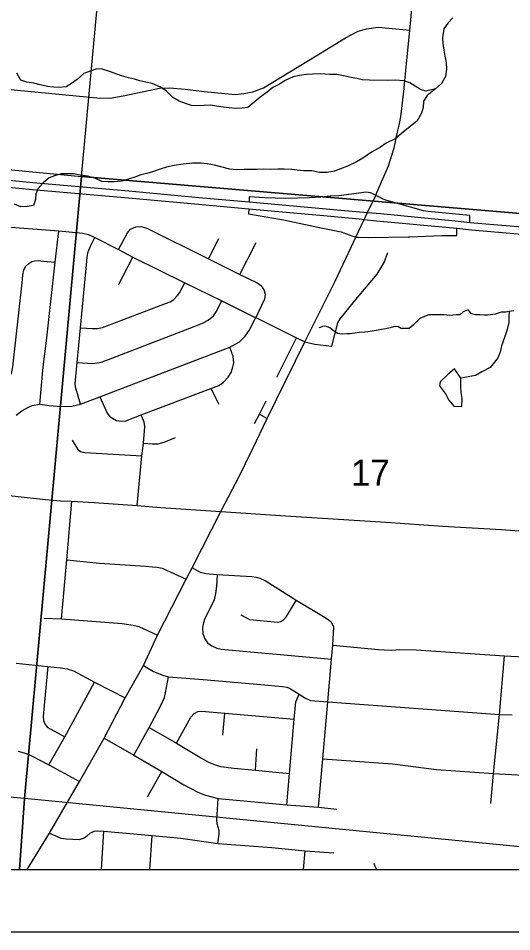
# Model space of a CAD drawing. Extents: x -38.1 to 35.9, y -2.7 to 28.5.
# Drawn here: x 12.816 to 13.609, y 12.831 to 14.299 of the extents above; entities that cross this region are included whole.
import ezdxf

# ---------------------------------------------------------------- set-up
doc = ezdxf.new("R2010")
doc.units = 0
for name, color, linetype in [('GM_X_City_Street', 7, 'Continuous'), ('GM_X_City_Street_Text', 7, 'Continuous'), ('GM_X_Corporation_Text', 7, 'Continuous'), ('GM_X_Interchange_Ramps', 7, 'Continuous'), ('GM_X_Minor_River', 7, 'Continuous'), ('GM_X_Rail_Line_Text', 7, 'Continuous'), ('GM_X_Section', 7, 'Continuous'), ('GM_X_US_Route', 7, 'Continuous'), ('SC_Scratch10', 7, 'Continuous'), ('SH_Border', 7, 'Continuous'), ('SH_Data', 7, 'Continuous')]:
    doc.layers.add(name, color=color, linetype=linetype)

msp = doc.modelspace()

# ---------------------------------------------------------------- linework, layer by layer
at = {"layer": 'GM_X_City_Street'}
for p, q in [((13.122, 13.9124), (13.1385, 13.9453)), ((13.1721, 13.8875), (13.1982, 13.9386)), ((12.9774, 13.8707), (13.0002, 13.9151)), ((13.2316, 13.7224), (13.2635, 13.7855)), ((13.1254, 13.704), (13.1383, 13.6789)), ((13.2037, 13.6629), (13.2162, 13.6559)), ((13.1451, 13.1468), (13.1483, 13.1819)), ((13.1975, 13.0907), (13.1997, 13.1246)), ((13.024, 13.0476), (13.0471, 13.0881)), ((12.9499, 12.9308), (12.9538, 12.9922)), ((13.0278, 12.9308), (13.0312, 12.9854)), ((13.2745, 12.9308), (13.2774, 12.961))]:
    msp.add_line(p, q, dxfattribs=at)
for points in [[(12.6259, 14.2017), (12.9422, 14.1715), (12.9641, 14.1706), (12.985, 14.1744), (13.0182, 14.1815), (13.0434, 14.1867), (13.0591, 14.1872), (13.0842, 14.1853), (13.1151, 14.1815), (13.1479, 14.1782), (13.1654, 14.1767), (13.1787, 14.1782), (13.193, 14.181), (13.2101, 14.1872), (13.2946, 14.2389), (13.3421, 14.2679), (13.3625, 14.2784), (13.3758, 14.2822), (13.3943, 14.285), (13.4453, 14.2799)], [(12.7826, 13.965), (12.8815, 13.9577), (12.9202, 13.9539), (12.9289, 13.9514), (12.9395, 13.9468), (12.9775, 13.9275), (13.0002, 13.9151), (13.0838, 13.8741), (13.1433, 13.8448), (13.197, 13.8183)], [(12.8509, 13.6789), (12.8564, 13.7386), (12.8618, 13.7809), (12.8756, 13.907), (12.8815, 13.9577)], [(12.9775, 13.9275), (12.9916, 13.9542), (12.9966, 13.9601), (13.0052, 13.9637), (13.013, 13.9644), (13.0227, 13.9619), (13.122, 13.9124), (13.1721, 13.8875), (13.1998, 13.8741), (13.2057, 13.8696), (13.2107, 13.8629), (13.2128, 13.8557), (13.212, 13.8476), (13.1978, 13.8179)], [(12.9161, 13.6791), (12.9112, 13.6954), (12.9083, 13.7063), (12.9076, 13.7123), (12.9106, 13.7457), (12.9164, 13.8017), (12.9257, 13.9028), (12.9268, 13.9153), (12.9286, 13.9235), (12.9321, 13.9327), (12.9395, 13.9468)], [(13.2766, 13.7793), (13.2926, 13.7754), (13.3199, 13.772), (13.3299, 13.8094), (13.3334, 13.8162), (13.3615, 13.8505), (13.3927, 13.8876), (13.4043, 13.9066), (13.4102, 13.9228)], [(12.7536, 13.7012), (12.7684, 13.7002), (12.776, 13.7021), (12.7861, 13.7059), (12.7952, 13.7125), (12.8031, 13.724), (12.806, 13.731), (12.8076, 13.7389), (12.8223, 13.8737), (12.8235, 13.8864), (12.8251, 13.8949), (12.8285, 13.9006), (12.833, 13.9051), (12.8382, 13.908), (12.8431, 13.9094), (12.848, 13.9096), (12.857, 13.9088), (12.8756, 13.907)], [(12.9164, 13.8017), (12.9355, 13.8003), (12.9433, 13.8003), (12.9517, 13.8019), (13.0529, 13.8405), (13.0603, 13.8435), (13.066, 13.8472), (13.0717, 13.8529), (13.0755, 13.8578), (13.0838, 13.8741)], [(12.9106, 13.7457), (12.9361, 13.7442), (12.9429, 13.7451), (12.9493, 13.7463), (12.9614, 13.7507), (13.0989, 13.8037), (13.1123, 13.8089), (13.1212, 13.8136), (13.1297, 13.8211), (13.1342, 13.8275), (13.1433, 13.8448)], [(12.8129, 13.6614), (12.8221, 13.668), (12.8325, 13.6739), (12.8383, 13.6765), (12.8509, 13.6789), (12.8659, 13.6765), (12.8853, 13.6749), (12.9025, 13.6754), (12.9161, 13.6791), (12.9475, 13.6908), (13.1561, 13.7704), (13.1718, 13.7793), (13.181, 13.788), (13.1873, 13.7971), (13.1978, 13.8179)], [(13.197, 13.8183), (13.1978, 13.8179), (13.2635, 13.7855), (13.2766, 13.7793)], [(12.9475, 13.6908), (12.9591, 13.6646), (12.9628, 13.6593), (12.9674, 13.6562), (12.974, 13.6525), (12.9827, 13.6513), (12.9889, 13.6521), (13.0136, 13.6615), (13.1254, 13.704), (13.1384, 13.709), (13.146, 13.7144), (13.1537, 13.722), (13.1583, 13.7295), (13.1606, 13.7367), (13.1625, 13.7454), (13.1617, 13.7553), (13.1561, 13.7704)], [(13.196, 13.6476), (13.2037, 13.6629), (13.2144, 13.6843)], [(13.0075, 13.5158), (13.0147, 13.596), (13.0173, 13.6162), (13.0197, 13.6426), (13.0185, 13.6499), (13.0136, 13.6615)], [(12.9027, 13.6211), (12.9122, 13.6061), (12.9164, 13.6028), (12.9233, 13.6014), (13.0147, 13.596)], [(13.0173, 13.6162), (13.0315, 13.6151), (13.0408, 13.6153), (13.0505, 13.6178), (13.0689, 13.6251)], [(12.8855, 13.3335), (12.8945, 13.4284), (12.9024, 13.5227)], [(12.8945, 13.4284), (12.947, 13.4233), (13.0206, 13.4182), (13.032, 13.4176), (13.0395, 13.4168), (13.0477, 13.4152), (13.0862, 13.3977)], [(13.2988, 13.0308), (13.3056, 13.1086), (13.3137, 13.2002), (13.3193, 13.2691), (13.3219, 13.2916), (13.3235, 13.3211), (13.3197, 13.328), (13.3143, 13.3323), (13.3067, 13.337), (13.2629, 13.3634), (13.2128, 13.3947), (13.2048, 13.3984), (13.1982, 13.4003), (13.1916, 13.4011), (13.136, 13.4044), (13.1174, 13.4061), (13.109, 13.4083), (13.0958, 13.4156)], [(13.136, 13.4044), (13.1346, 13.386), (13.133, 13.3747), (13.131, 13.3645), (13.1216, 13.3443), (13.1162, 13.3342), (13.1136, 13.3275), (13.112, 13.3196), (13.113, 13.3102), (13.116, 13.3016), (13.1201, 13.2954), (13.1271, 13.2902), (13.1351, 13.2866), (13.1421, 13.2849), (13.3193, 13.2691)], [(13.1737, 13.34), (13.188, 13.3326), (13.2335, 13.3284), (13.2381, 13.3295), (13.2416, 13.3315), (13.2473, 13.3377), (13.2629, 13.3634)], [(12.8571, 13.3349), (12.8855, 13.3335), (12.983, 13.3262), (13.0011, 13.3236), (13.0101, 13.3214), (13.0398, 13.3076)], [(13.3219, 13.2916), (13.3949, 13.2847), (13.4043, 13.2838), (13.4167, 13.2834), (13.4295, 13.2842), (13.4555, 13.2838), (13.5977, 13.2742), (13.6496, 13.2718), (13.6549, 13.2784)], [(12.8128, 13.2625), (12.8637, 13.257), (12.8841, 13.255), (12.8947, 13.2534), (12.9049, 13.2502), (12.9389, 13.2318), (12.988, 13.2066)], [(13.5755, 13.0367), (13.58, 13.0852), (13.5894, 13.18), (13.5977, 13.2742)], [(12.8637, 13.257), (12.8564, 13.1771), (12.8567, 13.1705), (12.8588, 13.1652), (12.8627, 13.1598), (12.8908, 13.1439)], [(13.0174, 13.2588), (13.0337, 13.2492), (13.0483, 13.243), (13.0574, 13.2403), (13.1132, 13.2364), (13.2059, 13.228), (13.2408, 13.2249), (13.2479, 13.2241), (13.2521, 13.2225), (13.2675, 13.2129), (13.2768, 13.2065), (13.2856, 13.2024), (13.3137, 13.2002), (13.5894, 13.18), (13.6097, 13.1795)], [(12.8656, 13.0989), (12.8908, 13.1439), (12.9389, 13.2318)], [(13.002, 13.1145), (13.0265, 13.159), (13.0439, 13.1914), (13.0482, 13.2002), (13.051, 13.2073), (13.0528, 13.2148), (13.0574, 13.2403)], [(13.248, 13.0349), (13.252, 13.0853), (13.2593, 13.1724), (13.2623, 13.2004), (13.2675, 13.2129)], [(13.3056, 13.1086), (13.4176, 13.1008), (13.4881, 13.0917), (13.58, 13.0852), (13.6761, 13.0796), (13.6845, 13.08), (13.6916, 13.0818), (13.6996, 13.0854), (13.7066, 13.0906), (13.7124, 13.0977), (13.7175, 13.1076), (13.7193, 13.1141), (13.7302, 13.2028)], [(13.0705, 13.134), (13.0933, 13.1758), (13.0988, 13.1818), (13.1049, 13.1848), (13.1106, 13.1854), (13.1483, 13.1819), (13.2593, 13.1724)], [(13.0265, 13.159), (13.0705, 13.134), (13.1104, 13.1098), (13.122, 13.1034), (13.1324, 13.099), (13.1415, 13.0963), (13.1625, 13.0937), (13.1975, 13.0907), (13.252, 13.0853)], [(12.9543, 13.1419), (13.002, 13.1145), (13.0471, 13.0881), (13.0821, 13.067), (13.1045, 13.055), (13.1169, 13.0503), (13.1372, 13.045), (13.1668, 13.0422), (13.248, 13.0349), (13.2988, 13.0308), (13.3281, 13.0278)], [(12.8162, 13.1208), (12.8257, 13.1183), (12.833, 13.1156), (12.8388, 13.113), (12.8656, 13.0989), (12.9145, 13.0725)], [(13.1371, 12.9726), (13.1391, 12.9878), (13.1388, 12.9935), (13.1359, 13.004), (13.135, 13.0107), (13.1372, 13.045)], [(12.8665, 12.989), (12.8848, 12.9814), (12.893, 12.9802), (12.9145, 12.9789), (12.9212, 12.9811), (12.9268, 12.9849), (12.9317, 12.9891), (12.9384, 12.9922), (12.9431, 12.9931), (12.9538, 12.9922), (13.0312, 12.9854), (13.0776, 12.9814), (13.1371, 12.9726), (13.2237, 12.9663), (13.2774, 12.961), (13.3232, 12.9575)]]:
    msp.add_lwpolyline(points, dxfattribs=at)
at = {"layer": 'GM_X_City_Street_Text'}
for points in [[(12.5263, 13.5766), (12.5273, 13.5765), (12.6239, 13.5675), (12.6688, 13.563), (12.6799, 13.5614), (12.6893, 13.559), (12.7007, 13.5549), (12.7166, 13.5468), (12.7266, 13.5433), (12.7408, 13.5397), (12.763, 13.5364), (12.8111, 13.531), (12.8598, 13.5254), (12.8842, 13.5237), (12.9024, 13.5227), (12.9383, 13.5205), (13.0075, 13.5158), (13.0454, 13.5128), (13.1416, 13.5061)], [(13.1416, 13.5061), (13.2457, 13.4993), (13.3221, 13.4946), (13.4069, 13.4891), (13.4983, 13.4826), (13.5928, 13.4771), (13.6571, 13.4728), (13.718, 13.4688), (13.7603, 13.4661), (13.8268, 13.462), (13.8932, 13.4565), (13.9627, 13.4493), (14.0413, 13.4413), (14.0994, 13.4362)]]:
    msp.add_lwpolyline(points, dxfattribs=at)
at = {"layer": 'GM_X_Corporation_Text'}
for points in [[(11.398, 14.1583), (11.4008, 14.158), (11.4217, 14.1558), (11.5171, 14.1477), (11.5805, 14.1423), (11.5955, 14.1407), (11.7065, 14.1289), (11.8164, 14.1195), (11.9059, 14.1118), (11.9871, 14.1039), (12.0643, 14.096), (12.1385, 14.0897), (12.2683, 14.0774), (12.4013, 14.0647), (12.5566, 14.0502), (12.707, 14.0369), (12.8391, 14.0238), (12.9932, 14.0104), (13.1057, 14.0001), (13.1867, 13.9931), (13.3126, 13.9816), (13.3638, 13.9765)], [(11.9065, 14.123), (11.9878, 14.1151), (12.0649, 14.1072), (12.1391, 14.1009), (12.2689, 14.0886), (12.402, 14.0759), (12.5572, 14.0614), (12.7076, 14.0481), (12.8397, 14.035), (12.9938, 14.0216), (13.1063, 14.0113), (13.1873, 14.0043), (13.3347, 13.9909), (13.3776, 13.9872), (13.3982, 13.9853), (13.5181, 13.9733), (13.5415, 13.971), (13.7615, 13.9529)], [(13.3638, 13.9765), (13.3721, 13.9756), (13.3916, 13.9737), (13.5207, 13.9615), (13.5447, 13.9592), (13.7616, 13.9404), (13.9678, 13.9207), (14.1759, 13.901), (14.4062, 13.8794), (14.4878, 13.8716), (14.5071, 13.8697), (14.7536, 13.8472), (14.9146, 13.8319)]]:
    msp.add_lwpolyline(points, dxfattribs=at)
at = {"layer": 'GM_X_Interchange_Ramps'}
for points in [[(13.4468, 14.2968), (13.4494, 14.3276), (13.4539, 14.3754), (13.4553, 14.3909), (13.4586, 14.4289), (13.4643, 14.4988), (13.4658, 14.5163)], [(13.4411, 14.2369), (13.4453, 14.2799), (13.4468, 14.2968)], [(13.4361, 14.187), (13.437, 14.1939), (13.4411, 14.2369)], [(13.4302, 14.1382), (13.4315, 14.1451), (13.436, 14.1861), (13.4361, 14.187)], [(13.4263, 14.1185), (13.4282, 14.1274), (13.4302, 14.1382)], [(13.3945, 14.0237), (13.411, 14.0622), (13.4204, 14.0907), (13.4263, 14.1185)], [(13.3586, 13.9471), (13.3721, 13.9756), (13.3742, 13.9801), (13.3776, 13.9872), (13.3905, 14.0144), (13.3926, 14.0191), (13.3945, 14.0237)], [(13.1607, 13.5422), (13.1698, 13.5594), (13.193, 13.6075), (13.2162, 13.6559), (13.2766, 13.7793), (13.3252, 13.8767), (13.3511, 13.9314), (13.3586, 13.9471)], [(12.8307, 12.9308), (12.8665, 12.989), (12.9145, 13.0725), (12.9543, 13.1419), (12.988, 13.2066), (13.0174, 13.2588), (13.0398, 13.3076), (13.0862, 13.3977), (13.0958, 13.4156), (13.1416, 13.5061), (13.1607, 13.5422)]]:
    msp.add_lwpolyline(points, dxfattribs=at)
at = {"layer": 'GM_X_Rail_Line_Text'}
for points in [[(13.3172, 14.013), (13.3021, 14.0117), (13.2839, 14.0103), (13.2457, 14.0096), (13.2123, 14.0103), (13.1873, 14.0119), (13.1873, 14.0043)], [(13.3905, 14.0144), (13.3872, 14.0162), (13.3824, 14.0185), (13.3749, 14.0194), (13.3676, 14.0186), (13.3312, 14.014), (13.3182, 14.0131), (13.3172, 14.013)], [(13.475, 13.9887), (13.4673, 13.9895), (13.4083, 14.006), (13.4023, 14.0086), (13.3953, 14.0122), (13.3905, 14.0144)], [(13.1867, 13.9931), (13.186, 13.9849), (13.2426, 13.9749), (13.2851, 13.9659)], [(13.5415, 13.971), (13.5415, 13.9819), (13.475, 13.9887)], [(13.2851, 13.9659), (13.2978, 13.9632), (13.3352, 13.9557), (13.3521, 13.9497), (13.3586, 13.9471)], [(13.4456, 13.9478), (13.4969, 13.9498), (13.5209, 13.9501), (13.5207, 13.9615)], [(13.3586, 13.9471), (13.363, 13.9472), (13.3794, 13.947), (13.4434, 13.9477), (13.4456, 13.9478)]]:
    msp.add_lwpolyline(points, dxfattribs=at)
at = {"layer": 'GM_X_Section'}
for points in [[(13.5145, 14.3001), (13.5064, 14.2912), (13.5001, 14.2822), (13.4976, 14.2678), (13.4985, 14.2586), (13.4998, 14.248), (13.5015, 14.238), (13.5036, 14.2277), (13.5041, 14.2171), (13.5027, 14.2057), (13.496, 14.1941), (13.4868, 14.1855), (13.4733, 14.1751), (13.4674, 14.1661), (13.4668, 14.1555), (13.4643, 14.1464), (13.4573, 14.1344), (13.4457, 14.1251), (13.4349, 14.1162), (13.4217, 14.1051), (13.4072, 14.0982), (13.3983, 14.0919), (13.3837, 14.0838), (13.3699, 14.0742), (13.3595, 14.0683), (13.345, 14.0614), (13.3342, 14.057), (13.3243, 14.0534), (13.3125, 14.051), (13.3004, 14.0513), (13.2879, 14.0538), (13.275, 14.054), (13.2644, 14.055), (13.2557, 14.0559), (13.2432, 14.0566), (13.2333, 14.0564), (13.2215, 14.0562), (13.2098, 14.0565), (13.1999, 14.0563), (13.1885, 14.0561), (13.179, 14.0563), (13.1669, 14.0558), (13.1559, 14.0564), (13.1419, 14.0605), (13.1314, 14.063), (13.12, 14.0651), (13.1102, 14.0661), (13.0961, 14.066), (13.0813, 14.0647), (13.0665, 14.0624), (13.0543, 14.0596), (13.0443, 14.0564), (13.0317, 14.0524), (13.023, 14.0499), (13.0134, 14.0475), (13.0035, 14.0439), (12.9932, 14.0403), (12.9825, 14.0374), (12.9703, 14.0362), (12.9608, 14.0363), (12.9506, 14.0369), (12.9393, 14.0421), (12.9276, 14.0454), (12.9155, 14.0468), (12.9049, 14.0489), (12.8947, 14.0491), (12.8852, 14.0489), (12.8745, 14.046), (12.8657, 14.0428), (12.8561, 14.0346), (12.8483, 14.0257), (12.8447, 14.017), (12.8437, 14.0079), (12.8409, 13.9984), (12.8306, 13.9964), (12.8204, 13.9962), (12.8102, 14.0002)], [(13.4868, 14.1855), (13.4711, 14.182), (13.4625, 14.1849), (13.4538, 14.19), (13.4452, 14.1955), (13.4358, 14.1987), (13.4222, 14.1997), (13.4089, 14.1992), (13.3808, 14.1998), (13.3687, 14.2004), (13.36, 14.2021), (13.3513, 14.2042), (13.3415, 14.2063), (13.3283, 14.2088), (13.3161, 14.209), (13.3025, 14.2097), (13.2888, 14.2092), (13.2793, 14.209), (13.2679, 14.2074), (13.258, 14.2049), (13.2453, 14.1994), (13.2357, 14.1935), (13.2254, 14.188), (13.2161, 14.1803), (13.2042, 14.1718), (13.1953, 14.1643), (13.1849, 14.1558), (13.1757, 14.1548), (13.1655, 14.1543), (13.1553, 14.1552), (13.1454, 14.1562), (13.1348, 14.1579), (13.125, 14.1593), (13.1151, 14.1587), (13.1033, 14.1586), (13.0943, 14.1591), (13.0848, 14.1623), (13.0747, 14.166), (13.0645, 14.1719), (13.0537, 14.1823), (13.0448, 14.1886), (13.0316, 14.1942), (13.021, 14.1963), (13.0116, 14.1988), (13.0029, 14.2012), (12.9935, 14.2033), (12.9822, 14.2069), (12.9626, 14.2134), (12.9509, 14.2171), (12.9422, 14.218), (12.9315, 14.2144), (12.9215, 14.2104), (12.9107, 14.2008), (12.9018, 14.1941), (12.893, 14.189), (12.882, 14.1877), (12.8733, 14.1882), (12.863, 14.1896), (12.8513, 14.1921), (12.8411, 14.1949), (12.8298, 14.1967), (12.8204, 14.1999), (12.8138, 14.2107)], [(13.6126, 13.8288), (13.605, 13.8276), (13.5997, 13.8269), (13.5921, 13.8265), (13.5826, 13.8234), (13.575, 13.8227), (13.57, 13.8219), (13.5651, 13.8219), (13.5578, 13.8223), (13.551, 13.8227), (13.5445, 13.8238), (13.5392, 13.8307), (13.5308, 13.8272), (13.5255, 13.8227), (13.5202, 13.8223), (13.5145, 13.8219), (13.5092, 13.8215), (13.5004, 13.8227), (13.4822, 13.8227), (13.4757, 13.8223), (13.4689, 13.82), (13.4616, 13.8166), (13.4506, 13.8056), (13.4445, 13.8006), (13.4377, 13.8003), (13.4312, 13.8003), (13.4263, 13.8037), (13.4191, 13.8033), (13.4137, 13.8014), (13.4069, 13.7999), (13.3997, 13.7991), (13.3917, 13.7972), (13.3848, 13.7961), (13.378, 13.7953), (13.373, 13.7946), (13.3647, 13.7942), (13.3491, 13.7919), (13.3441, 13.7919), (13.3365, 13.7915), (13.3289, 13.7923), (13.3221, 13.7972), (13.3168, 13.8018), (13.3099, 13.8044), (13.305, 13.8037), (13.3, 13.8018), (13.3008, 13.8025)], [(13.605, 13.8276), (13.6045, 13.8204), (13.6044, 13.8101), (13.6019, 13.7991), (13.5975, 13.7859), (13.5928, 13.7727), (13.5903, 13.7624), (13.5864, 13.7522), (13.5743, 13.7376), (13.5613, 13.731), (13.5509, 13.7251), (13.5273, 13.7205)], [(13.3924, 12.9308), (13.3899, 12.9355), (13.3883, 12.9404)]]:
    msp.add_lwpolyline(points, dxfattribs=at)
at = {"layer": 'GM_X_US_Route'}
for points in [[(8.1146, 17.8763), (8.1146, 12.9308), (14.9146, 12.9308)], [(9.4553, 12.9308), (14.9146, 12.9308)], [(10.245, 12.9308), (14.9146, 12.9308)]]:
    msp.add_lwpolyline(points, dxfattribs=at)
for points in [[(13.0103, 15.0446), (14.0166, 14.9515), (13.928, 13.9596), (12.9176, 14.045)], [(12.9176, 14.045), (12.826, 13.0449), (11.8177, 13.1367), (11.9082, 14.1412)], [(13.928, 13.9596), (13.8313, 12.9471), (12.826, 13.0449), (12.9176, 14.045)], [(11.8039, 12.9308), (12.8181, 12.9308), (12.826, 13.0449), (11.8177, 13.1367)], [(12.8181, 12.9308), (13.8298, 12.9308), (13.8313, 12.9471), (12.826, 13.0449)]]:
    msp.add_lwpolyline(points, close=True, dxfattribs=at)
at = {"layer": 'SC_Scratch10'}
for points in [[(13.5273, 13.7205), (13.5173, 13.7359), (13.5057, 13.7262), (13.4941, 13.7146), (13.4929, 13.7081)], [(13.4929, 13.7081), (13.5026, 13.6954), (13.5081, 13.6854), (13.516, 13.6758), (13.5289, 13.6752), (13.5295, 13.6878), (13.5277, 13.6977), (13.5275, 13.7072), (13.5273, 13.7205)]]:
    msp.add_lwpolyline(points, dxfattribs=at)
at = {"layer": 'SH_Border'}
msp.add_line((8.1146, 12.9308), (14.9146, 12.9308), dxfattribs=at)
at = {"layer": 'SH_Data'}
msp.add_line((8.0146, 12.8308), (15.0146, 12.8308), dxfattribs=at)

# ---------------------------------------------------------------- texts
at = {"layer": 'GM_X_Minor_River'}
msp.add_text('17', height=0.04186, rotation=0, dxfattribs=at).set_placement((13.3508, 13.5478))

doc.saveas('drawing.dxf')
